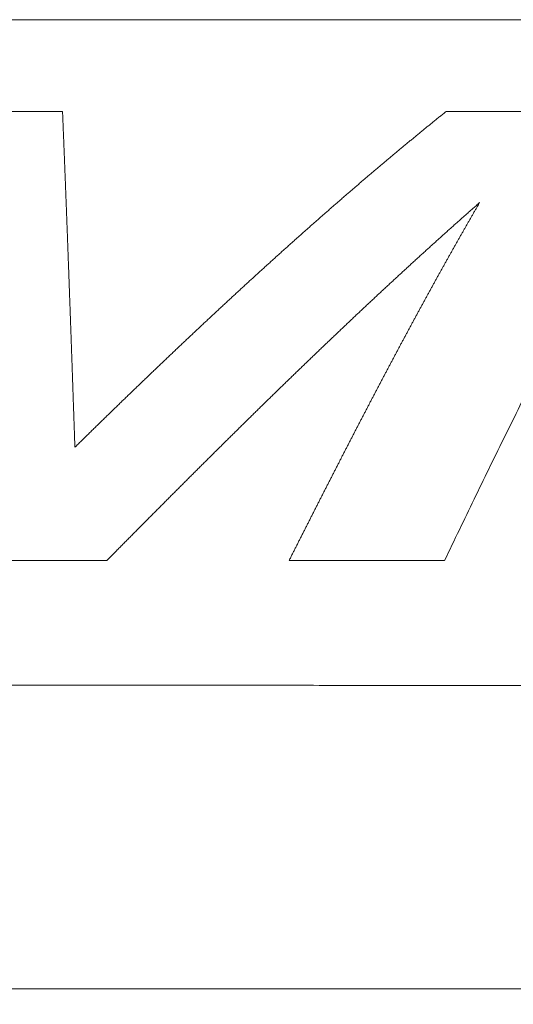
# Model space of a CAD drawing. Header units: millimetres. Extents: x 0 to 594, y 0 to 420.
# Tile 182 of 656: x 242.99 to 246.41, y 46.32 to 53.14. Entities that reach past the tile are written whole.
import ezdxf

# ---------------------------------------------------------------- set-up
doc = ezdxf.new("R2010")
doc.units = ezdxf.units.MM
doc.layers.add('1', color=7, linetype='Continuous', true_color=0xffffff)

msp = doc.modelspace()

# ---------------------------------------------------------------- linework, layer by layer
at = {"layer": '1', "color": 155, "linetype": 'Continuous', "lineweight": 13}
for points, knots in [([(214.422, 53.0973), (214.6131, 53.0976), (214.9953, 53.0983), (215.5686, 53.0993), (216.1419, 53.1003), (216.7152, 53.1013), (217.2885, 53.1023), (217.8617, 53.1033), (218.435, 53.1043), (219.0083, 53.1053), (219.5816, 53.1063), (220.1549, 53.1073), (220.7282, 53.1082), (221.3015, 53.1092), (221.8748, 53.1102), (222.4481, 53.1111), (223.0214, 53.1121), (223.5947, 53.113), (224.168, 53.1139), (224.7412, 53.1149), (225.3145, 53.1158), (225.8878, 53.1167), (226.4611, 53.1175), (227.0344, 53.1184), (227.6077, 53.1193), (228.181, 53.1201), (228.7543, 53.121), (229.3276, 53.1218), (229.9009, 53.1226), (230.4742, 53.1234), (231.0474, 53.1242), (231.6207, 53.1249), (232.194, 53.1257), (232.7673, 53.1264), (233.3406, 53.1271), (233.9139, 53.1278), (234.4872, 53.1284), (235.0605, 53.1291), (235.6338, 53.1297), (236.2071, 53.1303), (236.7804, 53.1309), (237.3537, 53.1315), (237.927, 53.132), (238.5003, 53.1325), (239.0736, 53.133), (239.6468, 53.1335), (240.2201, 53.1339), (240.7934, 53.1343), (241.3667, 53.1347), (241.94, 53.1351), (242.5133, 53.1354), (243.0866, 53.1357), (243.6599, 53.136), (244.2332, 53.1362), (244.8065, 53.1365), (245.3798, 53.1366), (245.9531, 53.1368), (246.5264, 53.1369), (247.0997, 53.137), (247.673, 53.1371), (248.2463, 53.1371), (248.8196, 53.1371), (249.3929, 53.1371), (249.9662, 53.137), (250.5395, 53.1369), (251.1127, 53.1367), (251.686, 53.1365), (252.0682, 53.1364), (252.2593, 53.1363)], [0, 0, 0, 0, 0.015152, 0.030303, 0.045455, 0.060606, 0.075758, 0.090909, 0.106061, 0.121212, 0.136364, 0.151515, 0.166666, 0.181818, 0.196969, 0.212121, 0.227272, 0.242424, 0.257575, 0.272727, 0.287878, 0.30303, 0.318181, 0.333333, 0.348484, 0.363636, 0.378787, 0.393939, 0.40909, 0.424242, 0.439393, 0.454545, 0.469696, 0.484848, 0.499999, 0.515151, 0.530302, 0.545454, 0.560605, 0.575757, 0.590908, 0.60606, 0.621211, 0.636363, 0.651514, 0.666666, 0.681817, 0.696969, 0.712121, 0.727272, 0.742424, 0.757575, 0.772727, 0.787878, 0.80303, 0.818181, 0.833333, 0.848485, 0.863636, 0.878788, 0.893939, 0.909091, 0.924242, 0.939394, 0.954545, 0.969697, 0.984848, 1, 1, 1, 1]), ([(243.2887, 52.5011), (243.2888, 52.4981), (243.289, 52.4922), (243.2894, 52.4833), (243.2898, 52.4743), (243.2901, 52.4654), (243.2905, 52.4565), (243.2909, 52.4475), (243.2912, 52.4386), (243.2916, 52.4296), (243.292, 52.4206), (243.2923, 52.4117), (243.2927, 52.4027), (243.2931, 52.3937), (243.2934, 52.3846), (243.2938, 52.3756), (243.2942, 52.3666), (243.2945, 52.3576), (243.2949, 52.3485), (243.2953, 52.3395), (243.2956, 52.3304), (243.296, 52.3213), (243.2964, 52.3122), (243.2967, 52.3031), (243.2971, 52.294), (243.2975, 52.2849), (243.2978, 52.2758), (243.2982, 52.2667), (243.2986, 52.2576), (243.2989, 52.2484), (243.2993, 52.2393), (243.2997, 52.2301), (243.3, 52.2209), (243.3004, 52.2117), (243.3008, 52.2026), (243.3011, 52.1934), (243.3015, 52.1842), (243.3019, 52.1749), (243.3022, 52.1657), (243.3026, 52.1565), (243.303, 52.1472), (243.3033, 52.138), (243.3037, 52.1287), (243.3041, 52.1195), (243.3044, 52.1102), (243.3048, 52.1009), (243.3052, 52.0916), (243.3055, 52.0823), (243.3059, 52.073), (243.3063, 52.0637), (243.3066, 52.0543), (243.307, 52.045), (243.3073, 52.0357), (243.3077, 52.0263), (243.3081, 52.0169), (243.3084, 52.0076), (243.3088, 51.9982), (243.3092, 51.9888), (243.3095, 51.9794), (243.3099, 51.97), (243.3103, 51.9606), (243.3106, 51.9512), (243.311, 51.9417), (243.3114, 51.9323), (243.3117, 51.9228), (243.3121, 51.9134), (243.3124, 51.9039), (243.3128, 51.8944), (243.3132, 51.885), (243.3135, 51.8755), (243.3139, 51.866), (243.3143, 51.8565), (243.3146, 51.8469), (243.315, 51.8374), (243.3154, 51.8279), (243.3157, 51.8183), (243.3161, 51.8088), (243.3164, 51.7992), (243.3168, 51.7897), (243.3172, 51.7801), (243.3175, 51.7705), (243.3179, 51.7609), (243.3183, 51.7513), (243.3186, 51.7417), (243.319, 51.7321), (243.3193, 51.7224), (243.3197, 51.7128), (243.3201, 51.7032), (243.3204, 51.6935), (243.3208, 51.6839), (243.3212, 51.6742), (243.3215, 51.6645), (243.3219, 51.6548), (243.3223, 51.6451), (243.3226, 51.6354), (243.323, 51.6257), (243.3233, 51.616), (243.3237, 51.6063), (243.3241, 51.5965), (243.3244, 51.5868), (243.3248, 51.5771), (243.3252, 51.5673), (243.3255, 51.5575), (243.3259, 51.5478), (243.3262, 51.538), (243.3266, 51.5282), (243.327, 51.5184), (243.3273, 51.5086), (243.3277, 51.4988), (243.3281, 51.4889), (243.3284, 51.4791), (243.3288, 51.4693), (243.3291, 51.4594), (243.3295, 51.4496), (243.3299, 51.4397), (243.3302, 51.4298), (243.3306, 51.4199), (243.331, 51.4101), (243.3313, 51.4002), (243.3317, 51.3903), (243.332, 51.3803), (243.3324, 51.3704), (243.3328, 51.3605), (243.3331, 51.3506), (243.3335, 51.3406), (243.3339, 51.3307), (243.3342, 51.3207), (243.3346, 51.3107), (243.3349, 51.3008), (243.3353, 51.2908), (243.3357, 51.2808), (243.336, 51.2708), (243.3364, 51.2608), (243.3368, 51.2508), (243.3371, 51.2407), (243.3375, 51.2307), (243.3378, 51.2207), (243.3382, 51.2106), (243.3386, 51.2006), (243.3389, 51.1905), (243.3393, 51.1804), (243.3396, 51.1704), (243.34, 51.1603), (243.3404, 51.1502), (243.3407, 51.1401), (243.3411, 51.13), (243.3415, 51.1199), (243.3418, 51.1097), (243.3422, 51.0996), (243.3425, 51.0895), (243.3429, 51.0793), (243.3433, 51.0692), (243.3436, 51.059), (243.344, 51.0488), (243.3444, 51.0386), (243.3447, 51.0285), (243.3451, 51.0183), (243.3454, 51.0081), (243.3458, 50.9979), (243.3462, 50.9876), (243.3465, 50.9774), (243.3469, 50.9672), (243.3473, 50.9569), (243.3476, 50.9467), (243.348, 50.9364), (243.3483, 50.9262), (243.3487, 50.9159), (243.3491, 50.9056), (243.3494, 50.8954), (243.3498, 50.8851), (243.3502, 50.8748), (243.3505, 50.8645), (243.3509, 50.8541), (243.3512, 50.8438), (243.3516, 50.8335), (243.352, 50.8232), (243.3523, 50.8128), (243.3527, 50.8025), (243.3531, 50.7921), (243.3534, 50.7817), (243.3538, 50.7714), (243.3542, 50.761), (243.3545, 50.7506), (243.3549, 50.7402), (243.3552, 50.7298), (243.3556, 50.7194), (243.356, 50.709), (243.3563, 50.6986), (243.3567, 50.6881), (243.3571, 50.6777), (243.3574, 50.6672), (243.3578, 50.6568), (243.3581, 50.6463), (243.3585, 50.6359), (243.3589, 50.6254), (243.3592, 50.6149), (243.3596, 50.6044), (243.36, 50.5939), (243.3603, 50.5834), (243.3607, 50.5729), (243.3611, 50.5624), (243.3614, 50.5519), (243.3618, 50.5413), (243.3621, 50.5308), (243.3625, 50.5202), (243.3629, 50.5097), (243.3632, 50.4991), (243.3636, 50.4886), (243.364, 50.478), (243.3643, 50.4674), (243.3647, 50.4568), (243.3651, 50.4462), (243.3654, 50.4356), (243.3658, 50.425), (243.3661, 50.4144), (243.3665, 50.4038), (243.3669, 50.3931), (243.3672, 50.3825), (243.3676, 50.3719), (243.368, 50.3612), (243.3683, 50.3506), (243.3687, 50.3399), (243.3691, 50.3292), (243.3694, 50.3185), (243.3698, 50.3078), (243.3702, 50.2972), (243.3705, 50.2865), (243.3709, 50.2757), (243.3713, 50.265), (243.3716, 50.2543), (243.372, 50.2436), (243.3724, 50.2329), (243.3727, 50.2221), (243.3731, 50.2114), (243.3734, 50.2006), (243.3738, 50.1899), (243.3741, 50.1827), (243.3742, 50.1791)], [0, 0, 0, 0, 0.004255, 0.008511, 0.012766, 0.017021, 0.021276, 0.025532, 0.029787, 0.034042, 0.038297, 0.042553, 0.046808, 0.051063, 0.055319, 0.059574, 0.063829, 0.068084, 0.07234, 0.076595, 0.08085, 0.085105, 0.089361, 0.093616, 0.097871, 0.102126, 0.106382, 0.110637, 0.114892, 0.119148, 0.123403, 0.127658, 0.131913, 0.136169, 0.140424, 0.144679, 0.148934, 0.15319, 0.157445, 0.1617, 0.165955, 0.170211, 0.174466, 0.178721, 0.182977, 0.187232, 0.191487, 0.195742, 0.199998, 0.204253, 0.208508, 0.212763, 0.217019, 0.221274, 0.225529, 0.229785, 0.23404, 0.238295, 0.24255, 0.246806, 0.251061, 0.255316, 0.259572, 0.263827, 0.268082, 0.272337, 0.276593, 0.280848, 0.285103, 0.289359, 0.293614, 0.297869, 0.302124, 0.30638, 0.310635, 0.31489, 0.319146, 0.323401, 0.327656, 0.331911, 0.336167, 0.340422, 0.344677, 0.348933, 0.353188, 0.357443, 0.361698, 0.365954, 0.370209, 0.374464, 0.37872, 0.382975, 0.38723, 0.391486, 0.395741, 0.399996, 0.404251, 0.408507, 0.412762, 0.417017, 0.421273, 0.425528, 0.429783, 0.434039, 0.438294, 0.442549, 0.446804, 0.45106, 0.455315, 0.45957, 0.463826, 0.468081, 0.472336, 0.476592, 0.480847, 0.485102, 0.489357, 0.493613, 0.497868, 0.502123, 0.506379, 0.510634, 0.514889, 0.519144, 0.5234, 0.527655, 0.53191, 0.536166, 0.540421, 0.544676, 0.548932, 0.553187, 0.557442, 0.561698, 0.565953, 0.570208, 0.574464, 0.578719, 0.582974, 0.587229, 0.591485, 0.59574, 0.599995, 0.604251, 0.608506, 0.612762, 0.617017, 0.621272, 0.625528, 0.629783, 0.634038, 0.638294, 0.642549, 0.646804, 0.65106, 0.655315, 0.65957, 0.663826, 0.668081, 0.672337, 0.676592, 0.680847, 0.685103, 0.689358, 0.693614, 0.697869, 0.702124, 0.70638, 0.710635, 0.71489, 0.719146, 0.723401, 0.727657, 0.731912, 0.736167, 0.740423, 0.744678, 0.748934, 0.753189, 0.757445, 0.7617, 0.765955, 0.770211, 0.774466, 0.778722, 0.782977, 0.787232, 0.791488, 0.795743, 0.799999, 0.804254, 0.808509, 0.812765, 0.81702, 0.821276, 0.825531, 0.829786, 0.834042, 0.838297, 0.842553, 0.846808, 0.851063, 0.855319, 0.859574, 0.86383, 0.868085, 0.87234, 0.876596, 0.880851, 0.885107, 0.889362, 0.893617, 0.897873, 0.902128, 0.906383, 0.910639, 0.914894, 0.919149, 0.923405, 0.92766, 0.931915, 0.936171, 0.940426, 0.944681, 0.948936, 0.953192, 0.957447, 0.961702, 0.965958, 0.970213, 0.974468, 0.978724, 0.982979, 0.987234, 0.991489, 0.995745, 1, 1, 1, 1]), ([(243.3742, 50.1791), (243.3778, 50.1827), (243.3851, 50.1898), (243.3961, 50.2006), (243.4071, 50.2113), (243.418, 50.222), (243.429, 50.2328), (243.4399, 50.2435), (243.4509, 50.2542), (243.4618, 50.2649), (243.4728, 50.2756), (243.4837, 50.2863), (243.4947, 50.297), (243.5056, 50.3077), (243.5166, 50.3183), (243.5275, 50.329), (243.5385, 50.3397), (243.5494, 50.3503), (243.5604, 50.361), (243.5713, 50.3716), (243.5823, 50.3823), (243.5932, 50.3929), (243.6041, 50.4035), (243.6151, 50.4141), (243.626, 50.4248), (243.637, 50.4354), (243.6479, 50.446), (243.6588, 50.4566), (243.6698, 50.4671), (243.6807, 50.4777), (243.6916, 50.4883), (243.7026, 50.4989), (243.7135, 50.5094), (243.7244, 50.52), (243.7354, 50.5305), (243.7463, 50.5411), (243.7572, 50.5516), (243.7681, 50.5622), (243.7791, 50.5727), (243.79, 50.5832), (243.8009, 50.5937), (243.8118, 50.6042), (243.8228, 50.6147), (243.8337, 50.6252), (243.8446, 50.6357), (243.8555, 50.6462), (243.8665, 50.6566), (243.8774, 50.6671), (243.8883, 50.6776), (243.8992, 50.688), (243.9101, 50.6985), (243.921, 50.7089), (243.932, 50.7193), (243.9429, 50.7297), (243.9538, 50.7402), (243.9647, 50.7506), (243.9756, 50.761), (243.9865, 50.7714), (243.9974, 50.7818), (244.0084, 50.7921), (244.0193, 50.8025), (244.0302, 50.8129), (244.0411, 50.8232), (244.052, 50.8336), (244.0629, 50.8439), (244.0738, 50.8543), (244.0847, 50.8646), (244.0956, 50.8749), (244.1066, 50.8853), (244.1175, 50.8956), (244.1284, 50.9059), (244.1393, 50.9162), (244.1502, 50.9265), (244.1611, 50.9367), (244.172, 50.947), (244.1829, 50.9573), (244.1938, 50.9675), (244.2047, 50.9778), (244.2156, 50.988), (244.2265, 50.9983), (244.2374, 51.0085), (244.2483, 51.0187), (244.2592, 51.0289), (244.2701, 51.0391), (244.281, 51.0493), (244.292, 51.0595), (244.3029, 51.0697), (244.3138, 51.0799), (244.3247, 51.0901), (244.3356, 51.1002), (244.3465, 51.1104), (244.3574, 51.1205), (244.3683, 51.1307), (244.3792, 51.1408), (244.3901, 51.1509), (244.401, 51.1611), (244.4119, 51.1712), (244.4228, 51.1813), (244.4337, 51.1914), (244.4446, 51.2014), (244.4555, 51.2115), (244.4664, 51.2216), (244.4773, 51.2317), (244.4882, 51.2417), (244.4991, 51.2518), (244.51, 51.2618), (244.5209, 51.2718), (244.5318, 51.2818), (244.5427, 51.2919), (244.5536, 51.3019), (244.5645, 51.3119), (244.5754, 51.3219), (244.5863, 51.3318), (244.5972, 51.3418), (244.6081, 51.3518), (244.619, 51.3617), (244.6299, 51.3717), (244.6408, 51.3816), (244.6518, 51.3916), (244.6627, 51.4015), (244.6736, 51.4114), (244.6845, 51.4213), (244.6954, 51.4312), (244.7063, 51.4411), (244.7172, 51.451), (244.7281, 51.4609), (244.739, 51.4707), (244.7499, 51.4806), (244.7608, 51.4905), (244.7717, 51.5003), (244.7826, 51.5101), (244.7935, 51.52), (244.8045, 51.5298), (244.8154, 51.5396), (244.8263, 51.5494), (244.8372, 51.5592), (244.8481, 51.569), (244.859, 51.5787), (244.8699, 51.5885), (244.8808, 51.5983), (244.8917, 51.608), (244.9027, 51.6178), (244.9136, 51.6275), (244.9245, 51.6372), (244.9354, 51.6469), (244.9463, 51.6566), (244.9572, 51.6663), (244.9682, 51.676), (244.9791, 51.6857), (244.99, 51.6954), (245.0009, 51.705), (245.0118, 51.7147), (245.0227, 51.7243), (245.0337, 51.734), (245.0446, 51.7436), (245.0555, 51.7532), (245.0664, 51.7628), (245.0774, 51.7724), (245.0883, 51.782), (245.0992, 51.7916), (245.1101, 51.8012), (245.1211, 51.8108), (245.132, 51.8203), (245.1429, 51.8299), (245.1538, 51.8394), (245.1648, 51.8489), (245.1757, 51.8585), (245.1866, 51.868), (245.1976, 51.8775), (245.2085, 51.887), (245.2194, 51.8965), (245.2304, 51.9059), (245.2413, 51.9154), (245.2523, 51.9249), (245.2632, 51.9343), (245.2741, 51.9438), (245.2851, 51.9532), (245.296, 51.9626), (245.307, 51.972), (245.3179, 51.9814), (245.3288, 51.9908), (245.3398, 52.0002), (245.3507, 52.0096), (245.3617, 52.019), (245.3726, 52.0283), (245.3836, 52.0377), (245.3945, 52.047), (245.4055, 52.0563), (245.4164, 52.0656), (245.4274, 52.075), (245.4383, 52.0843), (245.4493, 52.0936), (245.4603, 52.1028), (245.4712, 52.1121), (245.4822, 52.1214), (245.4931, 52.1306), (245.5041, 52.1399), (245.5151, 52.1491), (245.526, 52.1583), (245.537, 52.1676), (245.548, 52.1768), (245.5589, 52.186), (245.5699, 52.1951), (245.5809, 52.2043), (245.5918, 52.2135), (245.6028, 52.2227), (245.6138, 52.2318), (245.6248, 52.2409), (245.6357, 52.2501), (245.6467, 52.2592), (245.6577, 52.2683), (245.6687, 52.2774), (245.6797, 52.2865), (245.6907, 52.2956), (245.7016, 52.3047), (245.7126, 52.3137), (245.7236, 52.3228), (245.7346, 52.3318), (245.7456, 52.3408), (245.7566, 52.3499), (245.7676, 52.3589), (245.7786, 52.3679), (245.7896, 52.3769), (245.8006, 52.3859), (245.8116, 52.3948), (245.8226, 52.4038), (245.8336, 52.4128), (245.8446, 52.4217), (245.8556, 52.4306), (245.8666, 52.4396), (245.8776, 52.4485), (245.8886, 52.4574), (245.8997, 52.4663), (245.9107, 52.4752), (245.9217, 52.484), (245.9327, 52.4929), (245.9401, 52.4988), (245.9437, 52.5018)], [0, 0, 0, 0, 0.004255, 0.008511, 0.012766, 0.017021, 0.021276, 0.025532, 0.029787, 0.034042, 0.038298, 0.042553, 0.046808, 0.051063, 0.055319, 0.059574, 0.063829, 0.068085, 0.07234, 0.076595, 0.08085, 0.085106, 0.089361, 0.093616, 0.097872, 0.102127, 0.106382, 0.110637, 0.114893, 0.119148, 0.123403, 0.127659, 0.131914, 0.136169, 0.140425, 0.14468, 0.148935, 0.153191, 0.157446, 0.161701, 0.165957, 0.170212, 0.174467, 0.178723, 0.182978, 0.187233, 0.191489, 0.195744, 0.199999, 0.204255, 0.20851, 0.212765, 0.217021, 0.221276, 0.225531, 0.229787, 0.234042, 0.238297, 0.242553, 0.246808, 0.251063, 0.255319, 0.259574, 0.263829, 0.268085, 0.27234, 0.276596, 0.280851, 0.285106, 0.289362, 0.293617, 0.297872, 0.302128, 0.306383, 0.310638, 0.314894, 0.319149, 0.323404, 0.32766, 0.331915, 0.336171, 0.340426, 0.344681, 0.348937, 0.353192, 0.357447, 0.361703, 0.365958, 0.370213, 0.374469, 0.378724, 0.382979, 0.387235, 0.39149, 0.395746, 0.400001, 0.404256, 0.408512, 0.412767, 0.417022, 0.421278, 0.425533, 0.429788, 0.434044, 0.438299, 0.442554, 0.44681, 0.451065, 0.45532, 0.459576, 0.463831, 0.468086, 0.472342, 0.476597, 0.480853, 0.485108, 0.489363, 0.493619, 0.497874, 0.502129, 0.506385, 0.51064, 0.514895, 0.519151, 0.523406, 0.527661, 0.531917, 0.536172, 0.540427, 0.544683, 0.548938, 0.553193, 0.557449, 0.561704, 0.565959, 0.570215, 0.57447, 0.578725, 0.582981, 0.587236, 0.591491, 0.595747, 0.600002, 0.604258, 0.608513, 0.612768, 0.617024, 0.621279, 0.625534, 0.62979, 0.634045, 0.6383, 0.642556, 0.646811, 0.651066, 0.655322, 0.659577, 0.663832, 0.668088, 0.672343, 0.676598, 0.680854, 0.685109, 0.689364, 0.69362, 0.697875, 0.70213, 0.706385, 0.710641, 0.714896, 0.719151, 0.723407, 0.727662, 0.731917, 0.736173, 0.740428, 0.744683, 0.748939, 0.753194, 0.757449, 0.761704, 0.76596, 0.770215, 0.77447, 0.778726, 0.782981, 0.787236, 0.791492, 0.795747, 0.800002, 0.804257, 0.808513, 0.812768, 0.817023, 0.821279, 0.825534, 0.829789, 0.834044, 0.8383, 0.842555, 0.84681, 0.851065, 0.855321, 0.859576, 0.863831, 0.868087, 0.872342, 0.876597, 0.880852, 0.885108, 0.889363, 0.893618, 0.897873, 0.902129, 0.906384, 0.910639, 0.914894, 0.91915, 0.923405, 0.92766, 0.931916, 0.936171, 0.940426, 0.944681, 0.948937, 0.953192, 0.957447, 0.961702, 0.965958, 0.970213, 0.974468, 0.978724, 0.982979, 0.987234, 0.991489, 0.995745, 1, 1, 1, 1]), ([(247.5508, 52.5022), (247.4147, 52.2753), (247.2799, 52.0391), (247.0784, 51.6723), (247.0114, 51.548), (246.8774, 51.2953), (246.7436, 51.0386), (246.6096, 50.7746), (246.4754, 50.5071), (246.4082, 50.3716), (246.2733, 50.0975), (246.138, 49.8202), (246.0016, 49.5372), (245.9329, 49.3944)], [0, 0, 0, 0, 0.25, 0.25, 0.375, 0.375, 0.5, 0.625, 0.625, 0.75, 0.75, 0.875, 1, 1, 1, 1]), ([(246.1762, 51.8719), (246.1726, 51.8687), (246.1652, 51.8622), (246.1543, 51.8526), (246.1433, 51.843), (246.1323, 51.8333), (246.1214, 51.8236), (246.1104, 51.8139), (246.0995, 51.8043), (246.0885, 51.7946), (246.0775, 51.7848), (246.0666, 51.7751), (246.0556, 51.7654), (246.0447, 51.7557), (246.0337, 51.7459), (246.0228, 51.7362), (246.0118, 51.7264), (246.0009, 51.7166), (245.9899, 51.7069), (245.9789, 51.6971), (245.968, 51.6873), (245.957, 51.6775), (245.9461, 51.6677), (245.9351, 51.6578), (245.9242, 51.648), (245.9132, 51.6382), (245.9023, 51.6283), (245.8913, 51.6184), (245.8804, 51.6086), (245.8695, 51.5987), (245.8585, 51.5888), (245.8476, 51.5789), (245.8366, 51.569), (245.8257, 51.5591), (245.8147, 51.5492), (245.8038, 51.5393), (245.7928, 51.5293), (245.7819, 51.5194), (245.771, 51.5094), (245.76, 51.4995), (245.7491, 51.4895), (245.7381, 51.4795), (245.7272, 51.4695), (245.7163, 51.4595), (245.7053, 51.4495), (245.6944, 51.4395), (245.6834, 51.4295), (245.6725, 51.4194), (245.6616, 51.4094), (245.6506, 51.3993), (245.6397, 51.3893), (245.6287, 51.3792), (245.6178, 51.3691), (245.6069, 51.3591), (245.5959, 51.349), (245.585, 51.3389), (245.5741, 51.3288), (245.5631, 51.3186), (245.5522, 51.3085), (245.5412, 51.2984), (245.5303, 51.2882), (245.5194, 51.2781), (245.5084, 51.2679), (245.4975, 51.2578), (245.4866, 51.2476), (245.4756, 51.2374), (245.4647, 51.2272), (245.4538, 51.217), (245.4428, 51.2068), (245.4319, 51.1966), (245.421, 51.1864), (245.41, 51.1762), (245.3991, 51.1659), (245.3882, 51.1557), (245.3772, 51.1454), (245.3663, 51.1352), (245.3553, 51.1249), (245.3444, 51.1146), (245.3335, 51.1043), (245.3225, 51.094), (245.3116, 51.0837), (245.3007, 51.0734), (245.2897, 51.0631), (245.2788, 51.0528), (245.2679, 51.0425), (245.2569, 51.0321), (245.246, 51.0218), (245.235, 51.0114), (245.2241, 51.0011), (245.2132, 50.9907), (245.2022, 50.9803), (245.1913, 50.9699), (245.1804, 50.9595), (245.1694, 50.9491), (245.1585, 50.9387), (245.1475, 50.9283), (245.1366, 50.9179), (245.1257, 50.9075), (245.1147, 50.897), (245.1038, 50.8866), (245.0928, 50.8761), (245.0819, 50.8657), (245.071, 50.8552), (245.06, 50.8447), (245.0491, 50.8342), (245.0381, 50.8238), (245.0272, 50.8133), (245.0162, 50.8028), (245.0053, 50.7922), (244.9943, 50.7817), (244.9834, 50.7712), (244.9725, 50.7607), (244.9615, 50.7501), (244.9506, 50.7396), (244.9396, 50.729), (244.9287, 50.7185), (244.9177, 50.7079), (244.9068, 50.6973), (244.8958, 50.6867), (244.8849, 50.6762), (244.8739, 50.6656), (244.863, 50.655), (244.852, 50.6444), (244.841, 50.6337), (244.8301, 50.6231), (244.8191, 50.6125), (244.8082, 50.6018), (244.7972, 50.5912), (244.7863, 50.5806), (244.7753, 50.5699), (244.7644, 50.5592), (244.7534, 50.5486), (244.7424, 50.5379), (244.7315, 50.5272), (244.7205, 50.5165), (244.7095, 50.5058), (244.6986, 50.4951), (244.6876, 50.4844), (244.6766, 50.4737), (244.6657, 50.463), (244.6547, 50.4522), (244.6437, 50.4415), (244.6328, 50.4307), (244.6218, 50.42), (244.6108, 50.4092), (244.5999, 50.3985), (244.5889, 50.3877), (244.5779, 50.3769), (244.5669, 50.3662), (244.556, 50.3554), (244.545, 50.3446), (244.534, 50.3338), (244.523, 50.323), (244.512, 50.3122), (244.5011, 50.3013), (244.4901, 50.2905), (244.4791, 50.2797), (244.4681, 50.2688), (244.4571, 50.258), (244.4461, 50.2471), (244.4351, 50.2363), (244.4242, 50.2254), (244.4132, 50.2146), (244.4022, 50.2037), (244.3912, 50.1928), (244.3802, 50.1819), (244.3692, 50.171), (244.3582, 50.1601), (244.3472, 50.1492), (244.3362, 50.1383), (244.3252, 50.1274), (244.3142, 50.1165), (244.3032, 50.1055), (244.2922, 50.0946), (244.2812, 50.0837), (244.2702, 50.0727), (244.2592, 50.0618), (244.2481, 50.0508), (244.2371, 50.0399), (244.2261, 50.0289), (244.2151, 50.0179), (244.2041, 50.0069), (244.1931, 49.996), (244.182, 49.985), (244.171, 49.974), (244.16, 49.963), (244.149, 49.952), (244.138, 49.941), (244.1269, 49.9299), (244.1159, 49.9189), (244.1049, 49.9079), (244.0938, 49.8969), (244.0828, 49.8858), (244.0718, 49.8748), (244.0607, 49.8637), (244.0497, 49.8527), (244.0386, 49.8416), (244.0276, 49.8306), (244.0166, 49.8195), (244.0055, 49.8084), (243.9945, 49.7973), (243.9834, 49.7862), (243.9724, 49.7751), (243.9613, 49.7641), (243.9503, 49.753), (243.9392, 49.7418), (243.9282, 49.7307), (243.9171, 49.7196), (243.906, 49.7085), (243.895, 49.6974), (243.8839, 49.6862), (243.8728, 49.6751), (243.8618, 49.664), (243.8507, 49.6528), (243.8396, 49.6417), (243.8285, 49.6305), (243.8175, 49.6194), (243.8064, 49.6082), (243.7953, 49.597), (243.7842, 49.5859), (243.7731, 49.5747), (243.7621, 49.5635), (243.751, 49.5523), (243.7399, 49.5411), (243.7288, 49.5299), (243.7177, 49.5187), (243.7066, 49.5075), (243.6955, 49.4963), (243.6844, 49.4851), (243.6733, 49.4739), (243.6622, 49.4626), (243.6511, 49.4514), (243.64, 49.4402), (243.6289, 49.4289), (243.6178, 49.4177), (243.6066, 49.4065), (243.5992, 49.399), (243.5955, 49.3952)], [0, 0, 0, 0, 0.004255, 0.008511, 0.012766, 0.017021, 0.021277, 0.025532, 0.029787, 0.034043, 0.038298, 0.042553, 0.046809, 0.051064, 0.055319, 0.059575, 0.06383, 0.068086, 0.072341, 0.076596, 0.080852, 0.085107, 0.089362, 0.093618, 0.097873, 0.102129, 0.106384, 0.110639, 0.114895, 0.11915, 0.123406, 0.127661, 0.131916, 0.136172, 0.140427, 0.144683, 0.148938, 0.153193, 0.157449, 0.161704, 0.16596, 0.170215, 0.174471, 0.178726, 0.182981, 0.187237, 0.191492, 0.195748, 0.200003, 0.204259, 0.208514, 0.212769, 0.217025, 0.22128, 0.225536, 0.229791, 0.234047, 0.238302, 0.242557, 0.246813, 0.251068, 0.255324, 0.259579, 0.263835, 0.26809, 0.272345, 0.276601, 0.280856, 0.285112, 0.289367, 0.293623, 0.297878, 0.302134, 0.306389, 0.310644, 0.3149, 0.319155, 0.323411, 0.327666, 0.331922, 0.336177, 0.340432, 0.344688, 0.348943, 0.353199, 0.357454, 0.36171, 0.365965, 0.370221, 0.374476, 0.378731, 0.382987, 0.387242, 0.391498, 0.395753, 0.400009, 0.404264, 0.408519, 0.412775, 0.41703, 0.421286, 0.425541, 0.429797, 0.434052, 0.438307, 0.442563, 0.446818, 0.451074, 0.455329, 0.459584, 0.46384, 0.468095, 0.472351, 0.476606, 0.480861, 0.485117, 0.489372, 0.493628, 0.497883, 0.502138, 0.506394, 0.510649, 0.514904, 0.51916, 0.523415, 0.52767, 0.531926, 0.536181, 0.540437, 0.544692, 0.548947, 0.553202, 0.557458, 0.561713, 0.565968, 0.570224, 0.574479, 0.578734, 0.58299, 0.587245, 0.5915, 0.595755, 0.600011, 0.604266, 0.608521, 0.612777, 0.617032, 0.621287, 0.625542, 0.629797, 0.634053, 0.638308, 0.642563, 0.646818, 0.651074, 0.655329, 0.659584, 0.663839, 0.668094, 0.67235, 0.676605, 0.68086, 0.685115, 0.68937, 0.693626, 0.697881, 0.702136, 0.706391, 0.710646, 0.714901, 0.719157, 0.723412, 0.727667, 0.731922, 0.736177, 0.740432, 0.744688, 0.748943, 0.753198, 0.757453, 0.761708, 0.765963, 0.770219, 0.774474, 0.778729, 0.782984, 0.787239, 0.791494, 0.79575, 0.800005, 0.80426, 0.808515, 0.81277, 0.817025, 0.821281, 0.825536, 0.829791, 0.834046, 0.838301, 0.842556, 0.846812, 0.851067, 0.855322, 0.859577, 0.863832, 0.868087, 0.872343, 0.876598, 0.880853, 0.885108, 0.889363, 0.893619, 0.897874, 0.902129, 0.906384, 0.910639, 0.914895, 0.91915, 0.923405, 0.92766, 0.931916, 0.936171, 0.940426, 0.944681, 0.948937, 0.953192, 0.957447, 0.961702, 0.965958, 0.970213, 0.974468, 0.978723, 0.982979, 0.987234, 0.991489, 0.995745, 1, 1, 1, 1]), ([(244.8571, 49.3953), (244.859, 49.399), (244.8628, 49.4066), (244.8686, 49.4179), (244.8743, 49.4292), (244.88, 49.4405), (244.8857, 49.4518), (244.8914, 49.4631), (244.8971, 49.4744), (244.9028, 49.4856), (244.9085, 49.4969), (244.9142, 49.5082), (244.9199, 49.5194), (244.9256, 49.5307), (244.9313, 49.5419), (244.937, 49.5532), (244.9427, 49.5644), (244.9484, 49.5756), (244.9541, 49.5869), (244.9598, 49.5981), (244.9654, 49.6093), (244.9711, 49.6205), (244.9768, 49.6317), (244.9825, 49.6429), (244.9882, 49.6541), (244.9939, 49.6653), (244.9995, 49.6765), (245.0052, 49.6877), (245.0109, 49.6988), (245.0166, 49.71), (245.0222, 49.7211), (245.0279, 49.7323), (245.0336, 49.7434), (245.0392, 49.7546), (245.0449, 49.7657), (245.0506, 49.7768), (245.0562, 49.788), (245.0619, 49.7991), (245.0676, 49.8102), (245.0732, 49.8213), (245.0789, 49.8324), (245.0845, 49.8435), (245.0902, 49.8546), (245.0959, 49.8657), (245.1015, 49.8767), (245.1072, 49.8878), (245.1128, 49.8989), (245.1185, 49.9099), (245.1241, 49.921), (245.1298, 49.932), (245.1354, 49.943), (245.1411, 49.9541), (245.1467, 49.9651), (245.1523, 49.9761), (245.158, 49.9871), (245.1636, 49.9981), (245.1693, 50.0091), (245.1749, 50.0201), (245.1805, 50.0311), (245.1862, 50.0421), (245.1918, 50.0531), (245.1975, 50.064), (245.2031, 50.075), (245.2087, 50.086), (245.2144, 50.0969), (245.22, 50.1079), (245.2256, 50.1188), (245.2312, 50.1297), (245.2369, 50.1406), (245.2425, 50.1516), (245.2481, 50.1625), (245.2537, 50.1734), (245.2594, 50.1843), (245.265, 50.1952), (245.2706, 50.2061), (245.2762, 50.2169), (245.2819, 50.2278), (245.2875, 50.2387), (245.2931, 50.2495), (245.2987, 50.2604), (245.3043, 50.2712), (245.3099, 50.2821), (245.3156, 50.2929), (245.3212, 50.3037), (245.3268, 50.3145), (245.3324, 50.3253), (245.338, 50.3361), (245.3436, 50.3469), (245.3492, 50.3577), (245.3548, 50.3685), (245.3604, 50.3793), (245.3661, 50.3901), (245.3717, 50.4008), (245.3773, 50.4116), (245.3829, 50.4223), (245.3885, 50.4331), (245.3941, 50.4438), (245.3997, 50.4546), (245.4053, 50.4653), (245.4109, 50.476), (245.4165, 50.4867), (245.4221, 50.4974), (245.4277, 50.5081), (245.4333, 50.5188), (245.4389, 50.5295), (245.4445, 50.5401), (245.4501, 50.5508), (245.4557, 50.5615), (245.4613, 50.5721), (245.4669, 50.5828), (245.4725, 50.5934), (245.4781, 50.604), (245.4837, 50.6147), (245.4892, 50.6253), (245.4948, 50.6359), (245.5004, 50.6465), (245.506, 50.6571), (245.5116, 50.6677), (245.5172, 50.6782), (245.5228, 50.6888), (245.5284, 50.6994), (245.534, 50.7099), (245.5396, 50.7205), (245.5452, 50.731), (245.5507, 50.7416), (245.5563, 50.7521), (245.5619, 50.7626), (245.5675, 50.7731), (245.5731, 50.7836), (245.5787, 50.7941), (245.5843, 50.8046), (245.5898, 50.8151), (245.5954, 50.8256), (245.601, 50.8361), (245.6066, 50.8465), (245.6122, 50.857), (245.6178, 50.8674), (245.6233, 50.8779), (245.6289, 50.8883), (245.6345, 50.8987), (245.6401, 50.9092), (245.6457, 50.9196), (245.6513, 50.93), (245.6568, 50.9404), (245.6624, 50.9508), (245.668, 50.9611), (245.6736, 50.9715), (245.6792, 50.9819), (245.6847, 50.9922), (245.6903, 51.0026), (245.6959, 51.0129), (245.7015, 51.0233), (245.7071, 51.0336), (245.7126, 51.0439), (245.7182, 51.0542), (245.7238, 51.0645), (245.7294, 51.0748), (245.735, 51.0851), (245.7405, 51.0954), (245.7461, 51.1056), (245.7517, 51.1159), (245.7573, 51.1262), (245.7628, 51.1364), (245.7684, 51.1466), (245.774, 51.1569), (245.7796, 51.1671), (245.7852, 51.1773), (245.7907, 51.1875), (245.7963, 51.1977), (245.8019, 51.2079), (245.8075, 51.2181), (245.8131, 51.2283), (245.8186, 51.2384), (245.8242, 51.2486), (245.8298, 51.2588), (245.8354, 51.2689), (245.8409, 51.279), (245.8465, 51.2892), (245.8521, 51.2993), (245.8577, 51.3094), (245.8633, 51.3195), (245.8688, 51.3296), (245.8744, 51.3397), (245.88, 51.3498), (245.8856, 51.3598), (245.8912, 51.3699), (245.8967, 51.38), (245.9023, 51.39), (245.9079, 51.4), (245.9135, 51.4101), (245.9191, 51.4201), (245.9246, 51.4301), (245.9302, 51.4401), (245.9358, 51.4501), (245.9414, 51.4601), (245.947, 51.4701), (245.9526, 51.48), (245.9581, 51.49), (245.9637, 51.5), (245.9693, 51.5099), (245.9749, 51.5198), (245.9805, 51.5298), (245.9861, 51.5397), (245.9916, 51.5496), (245.9972, 51.5595), (246.0028, 51.5694), (246.0084, 51.5793), (246.014, 51.5892), (246.0196, 51.599), (246.0252, 51.6089), (246.0308, 51.6188), (246.0363, 51.6286), (246.0419, 51.6384), (246.0475, 51.6483), (246.0531, 51.6581), (246.0587, 51.6679), (246.0643, 51.6777), (246.0699, 51.6875), (246.0755, 51.6973), (246.0811, 51.707), (246.0867, 51.7168), (246.0922, 51.7266), (246.0978, 51.7363), (246.1034, 51.7461), (246.109, 51.7558), (246.1146, 51.7655), (246.1202, 51.7752), (246.1258, 51.7849), (246.1314, 51.7946), (246.137, 51.8043), (246.1426, 51.814), (246.1482, 51.8237), (246.1538, 51.8333), (246.1594, 51.843), (246.165, 51.8526), (246.1706, 51.8623), (246.1743, 51.8687), (246.1762, 51.8719)], [0, 0, 0, 0, 0.004255, 0.008511, 0.012766, 0.017021, 0.021277, 0.025532, 0.029787, 0.034043, 0.038298, 0.042553, 0.046809, 0.051064, 0.055319, 0.059575, 0.06383, 0.068085, 0.07234, 0.076596, 0.080851, 0.085106, 0.089362, 0.093617, 0.097872, 0.102128, 0.106383, 0.110638, 0.114894, 0.119149, 0.123404, 0.12766, 0.131915, 0.13617, 0.140425, 0.144681, 0.148936, 0.153191, 0.157447, 0.161702, 0.165957, 0.170213, 0.174468, 0.178723, 0.182978, 0.187234, 0.191489, 0.195744, 0.2, 0.204255, 0.20851, 0.212765, 0.217021, 0.221276, 0.225531, 0.229787, 0.234042, 0.238297, 0.242552, 0.246808, 0.251063, 0.255318, 0.259573, 0.263829, 0.268084, 0.272339, 0.276595, 0.28085, 0.285105, 0.28936, 0.293616, 0.297871, 0.302126, 0.306381, 0.310637, 0.314892, 0.319147, 0.323402, 0.327658, 0.331913, 0.336168, 0.340423, 0.344679, 0.348934, 0.353189, 0.357445, 0.3617, 0.365955, 0.37021, 0.374466, 0.378721, 0.382976, 0.387232, 0.391487, 0.395742, 0.399997, 0.404253, 0.408508, 0.412763, 0.417019, 0.421274, 0.425529, 0.429785, 0.43404, 0.438295, 0.442551, 0.446806, 0.451061, 0.455317, 0.459572, 0.463827, 0.468083, 0.472338, 0.476593, 0.480849, 0.485104, 0.489359, 0.493615, 0.49787, 0.502126, 0.506381, 0.510636, 0.514892, 0.519147, 0.523402, 0.527658, 0.531913, 0.536168, 0.540424, 0.544679, 0.548935, 0.55319, 0.557445, 0.561701, 0.565956, 0.570211, 0.574467, 0.578722, 0.582978, 0.587233, 0.591488, 0.595744, 0.599999, 0.604254, 0.60851, 0.612765, 0.61702, 0.621276, 0.625531, 0.629787, 0.634042, 0.638297, 0.642553, 0.646808, 0.651063, 0.655319, 0.659574, 0.663829, 0.668085, 0.67234, 0.676595, 0.680851, 0.685106, 0.689361, 0.693617, 0.697872, 0.702127, 0.706383, 0.710638, 0.714893, 0.719149, 0.723404, 0.727659, 0.731915, 0.73617, 0.740425, 0.744681, 0.748936, 0.753191, 0.757447, 0.761702, 0.765957, 0.770213, 0.774468, 0.778723, 0.782979, 0.787234, 0.791489, 0.795745, 0.8, 0.804255, 0.808511, 0.812766, 0.817021, 0.821277, 0.825532, 0.829787, 0.834042, 0.838298, 0.842553, 0.846808, 0.851064, 0.855319, 0.859574, 0.86383, 0.868085, 0.87234, 0.876596, 0.880851, 0.885106, 0.889362, 0.893617, 0.897872, 0.902128, 0.906383, 0.910638, 0.914894, 0.919149, 0.923404, 0.92766, 0.931915, 0.93617, 0.940426, 0.944681, 0.948936, 0.953192, 0.957447, 0.961702, 0.965957, 0.970213, 0.974468, 0.978723, 0.982979, 0.987234, 0.991489, 0.995745, 1, 1, 1, 1]), ([(252.2587, 48.5236), (252.1527, 48.5237), (251.9407, 48.524), (251.6227, 48.5244), (251.3048, 48.5248), (250.9868, 48.5252), (250.6688, 48.5256), (250.3509, 48.526), (250.0329, 48.5263), (249.7149, 48.5267), (249.397, 48.5271), (249.079, 48.5274), (248.761, 48.5278), (248.4431, 48.5281), (248.1251, 48.5285), (247.8071, 48.5288), (247.4892, 48.5292), (247.1712, 48.5295), (246.8533, 48.5298), (246.5353, 48.5302), (246.2173, 48.5305), (245.8994, 48.5308), (245.5814, 48.5311), (245.2634, 48.5314), (244.9455, 48.5317), (244.6275, 48.532), (244.3095, 48.5323), (243.9916, 48.5326), (243.6736, 48.5329), (243.3556, 48.5332), (243.0377, 48.5334), (242.7197, 48.5337), (242.4017, 48.534), (242.0838, 48.5342), (241.7658, 48.5345), (241.4478, 48.5347), (241.1299, 48.535), (240.8119, 48.5352), (240.494, 48.5355), (240.176, 48.5357), (239.858, 48.536), (239.5401, 48.5362), (239.2221, 48.5364), (238.9041, 48.5366), (238.5862, 48.5369), (238.2682, 48.5371), (237.9502, 48.5373), (237.6323, 48.5375), (237.3143, 48.5377), (236.9963, 48.5379), (236.6784, 48.5381), (236.3604, 48.5383), (236.0424, 48.5385), (235.7245, 48.5386), (235.4065, 48.5388), (235.0886, 48.539), (234.7706, 48.5392), (234.4526, 48.5393), (234.1347, 48.5395), (233.8167, 48.5396), (233.4987, 48.5398), (233.1808, 48.54), (232.8628, 48.5401), (232.5448, 48.5402), (232.2269, 48.5404), (231.9089, 48.5405), (231.591, 48.5407), (231.273, 48.5408), (230.955, 48.5409), (230.6371, 48.541), (230.3191, 48.5412), (230.0011, 48.5413), (229.6832, 48.5414), (229.3652, 48.5415), (229.0472, 48.5416), (228.7293, 48.5417), (228.4113, 48.5418), (228.0933, 48.5419), (227.7754, 48.542), (227.4574, 48.5421), (227.1395, 48.5422), (226.8215, 48.5423), (226.5035, 48.5423), (226.1856, 48.5424), (225.8676, 48.5425), (225.5496, 48.5425), (225.2317, 48.5426), (224.9137, 48.5427), (224.5957, 48.5427), (224.2778, 48.5428), (223.9598, 48.5428), (223.6418, 48.5429), (223.3239, 48.5429), (223.0059, 48.543), (222.688, 48.543), (222.37, 48.5431), (222.052, 48.5431), (221.7341, 48.5431), (221.4161, 48.5432), (221.0981, 48.5432), (220.7802, 48.5432), (220.4622, 48.5432), (220.1442, 48.5432), (219.8263, 48.5433), (219.5083, 48.5433), (219.1903, 48.5433), (218.8724, 48.5433), (218.5544, 48.5433), (218.2365, 48.5433), (217.9185, 48.5433), (217.6005, 48.5433), (217.2826, 48.5433), (216.9646, 48.5432), (216.6466, 48.5432), (216.3287, 48.5432), (216.0107, 48.5432), (215.6927, 48.5432), (215.3748, 48.5431), (215.0568, 48.5431), (214.7388, 48.5431), (214.5269, 48.5431), (214.4209, 48.543)], [0, 0, 0, 0, 0.008403, 0.016807, 0.02521, 0.033613, 0.042017, 0.05042, 0.058824, 0.067227, 0.07563, 0.084034, 0.092437, 0.10084, 0.109244, 0.117647, 0.126051, 0.134454, 0.142857, 0.151261, 0.159664, 0.168067, 0.176471, 0.184874, 0.193278, 0.201681, 0.210084, 0.218488, 0.226891, 0.235294, 0.243698, 0.252101, 0.260505, 0.268908, 0.277311, 0.285715, 0.294118, 0.302521, 0.310925, 0.319328, 0.327731, 0.336135, 0.344538, 0.352942, 0.361345, 0.369748, 0.378152, 0.386555, 0.394958, 0.403362, 0.411765, 0.420168, 0.428572, 0.436975, 0.445378, 0.453782, 0.462185, 0.470589, 0.478992, 0.487395, 0.495799, 0.504202, 0.512605, 0.521009, 0.529412, 0.537815, 0.546219, 0.554622, 0.563025, 0.571429, 0.579832, 0.588235, 0.596639, 0.605042, 0.613445, 0.621849, 0.630252, 0.638655, 0.647059, 0.655462, 0.663865, 0.672269, 0.680672, 0.689076, 0.697479, 0.705882, 0.714286, 0.722689, 0.731092, 0.739496, 0.747899, 0.756302, 0.764706, 0.773109, 0.781513, 0.789916, 0.798319, 0.806723, 0.815126, 0.823529, 0.831933, 0.840336, 0.848739, 0.857143, 0.865546, 0.87395, 0.882353, 0.890756, 0.89916, 0.907563, 0.915966, 0.92437, 0.932773, 0.941176, 0.94958, 0.957983, 0.966387, 0.97479, 0.983193, 0.991597, 1, 1, 1, 1])]:
    msp.add_open_spline(points, degree=3, knots=knots, dxfattribs=at)
for points in [[(241.6672, 52.5002), (241.7753, 52.5003), (241.9915, 52.5004), (242.3158, 52.5006), (242.6401, 52.5008), (242.9644, 52.5009), (243.1806, 52.501), (243.2887, 52.5011)], [(245.9437, 52.5018), (246.0509, 52.5018), (246.2652, 52.5019), (246.5866, 52.502), (246.908, 52.5021), (247.2294, 52.5022), (247.4437, 52.5022), (247.5508, 52.5022)], [(243.5955, 49.3952), (243.4984, 49.3953), (243.3042, 49.3954), (243.0128, 49.3956), (242.7215, 49.3958), (242.5273, 49.396), (242.4302, 49.396)], [(245.9329, 49.3944), (245.8433, 49.3944), (245.664, 49.3946), (245.395, 49.3948), (245.1261, 49.395), (244.9468, 49.3952), (244.8571, 49.3953)]]:
    msp.add_open_spline(points, degree=3, dxfattribs=at)
at = {"layer": '1', "color": 155, "linetype": 'Continuous', "lineweight": 18}
msp.add_open_spline([(267.1291, 46.4131), (267.0282, 46.4132), (266.5983, 46.414), (265.5186, 46.4158), (263.273, 46.4193), (258.9332, 46.4251), (250.7738, 46.4324), (244.3791, 46.4322), (239.9893, 46.4302), (239.8563, 46.4302), (239.5902, 46.43), (239.1912, 46.4298), (238.26, 46.4294), (236.3977, 46.4282), (232.6732, 46.4255), (229.4808, 46.4221), (223.096, 46.4141), (218.8394, 46.4072), (210.3264, 46.3895), (206.07, 46.3787), (197.5584, 46.356), (193.3031, 46.344), (184.7952, 46.3283), (180.5426, 46.3246), (172.0406, 46.3429), (167.7912, 46.3649), (163.5412, 46.4059)], degree=3, knots=[0, 0, 0, 0, 0.002404, 0.010259, 0.025969, 0.057389, 0.12023, 0.245911, 0.245911, 0.249839, 0.249839, 0.253767, 0.261622, 0.277332, 0.308752, 0.371593, 0.371593, 0.497274, 0.497274, 0.622956, 0.622956, 0.748637, 0.748637, 0.874319, 0.874319, 1, 1, 1, 1], dxfattribs=at)

doc.saveas('drawing.dxf')
